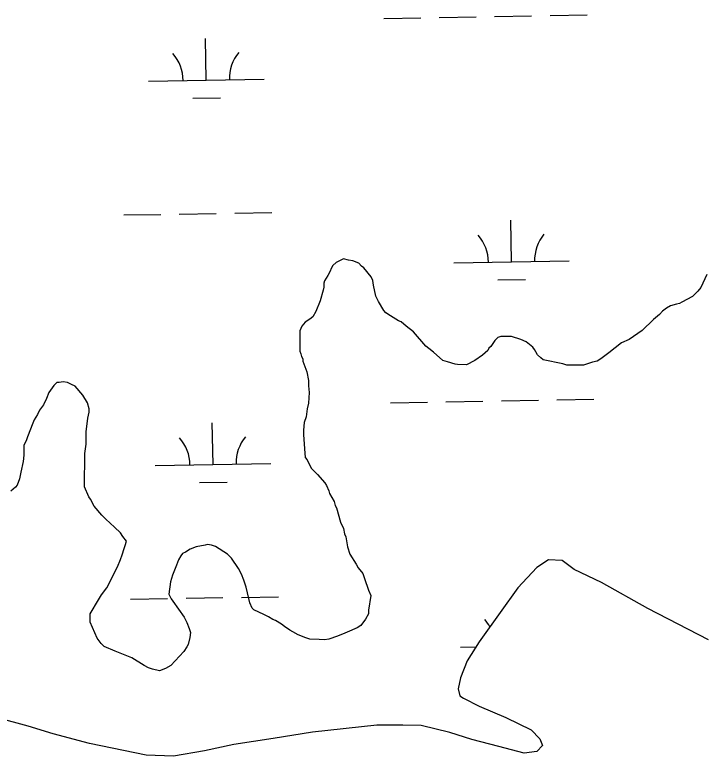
# Model space of a CAD drawing. Extents: x 3903937 to 3942190, y 260677 to 286651.
# Drawn here: x 3910990 to 3911585, y 271018 to 271659 of the extents above; entities that cross this region are included whole.
import ezdxf

# ---------------------------------------------------------------- set-up
doc = ezdxf.new("R2010")
doc.units = 0
doc.layers.add('V-SITE-VEGE', color=7, linetype='Continuous')
doc.layers.add('V-WETL-SWMP', color=7, linetype='Continuous')

msp = doc.modelspace()

# ---------------------------------------------------------------- linework, layer by layer
at = {"layer": 'V-SITE-VEGE'}
for p, q in [((3911274.32, 271447.91), (3911268.17, 271444.87)), ((3911278.92, 271446.87), (3911274.32, 271447.91)), ((3911265.08, 271442.32), (3911264.06, 271440.28)), ((3911268.17, 271444.87), (3911265.08, 271442.32)), ((3911282.5, 271446.34), (3911278.92, 271446.87)), ((3911287.61, 271444.28), (3911282.5, 271446.34)), ((3911290.16, 271441.7), (3911287.61, 271444.28)), ((3911292.2, 271440.16), (3911290.16, 271441.7)), ((3911262.5, 271436.7), (3911260.95, 271433.64)), ((3911264.06, 271440.28), (3911262.5, 271436.7)), ((3911298.31, 271432.46), (3911292.2, 271440.16)), ((3911257.87, 271429.04), (3911257.35, 271427)), ((3911260.95, 271433.64), (3911257.87, 271429.04)), ((3911299.84, 271429.38), (3911298.31, 271432.46)), ((3911300.33, 271425.29), (3911299.84, 271429.38)), ((3911589.04, 271434.33), (3911583.87, 271423.09)), ((3911257.33, 271423.41), (3911256.81, 271420.86)), ((3911257.35, 271427), (3911257.33, 271423.41)), ((3911302.34, 271415.55), (3911300.33, 271425.29)), ((3911583.87, 271423.09), (3911581.3, 271420.03)), ((3911256.81, 271420.86), (3911254.21, 271411.66)), ((3911304.88, 271410.94), (3911302.34, 271415.55)), ((3911576.67, 271415.45), (3911567.44, 271410.36)), ((3911581.3, 271420.03), (3911576.67, 271415.45)), ((3911254.21, 271411.66), (3911250.59, 271402.46)), ((3911309.45, 271403.24), (3911304.88, 271410.94)), ((3911565.39, 271409.35), (3911562.83, 271408.85)), ((3911567.44, 271410.36), (3911565.39, 271409.35)), ((3911310.98, 271401.19), (3911309.45, 271403.24)), ((3911550.52, 271402.76), (3911547.95, 271399.7)), ((3911554.11, 271405.3), (3911550.52, 271402.76)), ((3911557.7, 271407.33), (3911554.11, 271405.3)), ((3911562.83, 271408.85), (3911557.7, 271407.33)), ((3911248.01, 271397.86), (3911245.45, 271395.82)), ((3911250.59, 271402.46), (3911248.01, 271397.86)), ((3911315.06, 271398.61), (3911310.98, 271401.19)), ((3911322.21, 271394.48), (3911315.06, 271398.61)), ((3911547.95, 271399.7), (3911542.81, 271395.62)), ((3911238.25, 271389.71), (3911236.7, 271385.62)), ((3911241.34, 271393.28), (3911238.25, 271389.71)), ((3911245.45, 271395.82), (3911241.34, 271393.28)), ((3911324.26, 271393.45), (3911322.21, 271394.48)), ((3911328.85, 271389.85), (3911324.26, 271393.45)), ((3911334.97, 271384.71), (3911328.85, 271389.85)), ((3911542.81, 271395.62), (3911533.05, 271385.94)), ((3911236.7, 271385.62), (3911236.63, 271368.22)), ((3911345.67, 271372.38), (3911334.97, 271384.71)), ((3911533.05, 271385.94), (3911521.76, 271378.31)), ((3911405.57, 271377.25), (3911401.96, 271372.15)), ((3911408.14, 271379.8), (3911405.57, 271377.25)), ((3911410.7, 271380.81), (3911408.14, 271379.8)), ((3911419.91, 271380.78), (3911410.7, 271380.81)), ((3911428.09, 271378.18), (3911419.91, 271380.78)), ((3911432.69, 271376.12), (3911428.09, 271378.18)), ((3911521.76, 271378.31), (3911515.09, 271375.27)), ((3911348.22, 271370.32), (3911345.67, 271372.38)), ((3911400.42, 271370.62), (3911399.39, 271368.58)), ((3911401.96, 271372.15), (3911400.42, 271370.62)), ((3911438.3, 271371.49), (3911432.69, 271376.12)), ((3911439.83, 271369.43), (3911438.3, 271371.49)), ((3911515.09, 271375.27), (3911504.31, 271366.61)), ((3911236.63, 271368.22), (3911237.64, 271365.66)), ((3911237.64, 271365.66), (3911238.15, 271363.61)), ((3911352.3, 271367.23), (3911348.22, 271370.32)), ((3911360.46, 271360.04), (3911352.3, 271367.23)), ((3911394.77, 271364.5), (3911388.09, 271359.92)), ((3911399.39, 271368.58), (3911394.77, 271364.5)), ((3911440.84, 271367.38), (3911439.83, 271369.43)), ((3911442.37, 271364.82), (3911440.84, 271367.38)), ((3911445.43, 271362.24), (3911442.37, 271364.82)), ((3911504.31, 271366.61), (3911497.12, 271361.52)), ((3911238.15, 271363.61), (3911239.16, 271361.56)), ((3911239.16, 271361.56), (3911239.15, 271359.51)), ((3911239.15, 271359.51), (3911242.7, 271350.28)), ((3911364.55, 271358.99), (3911360.46, 271360.04)), ((3911371.19, 271356.92), (3911364.55, 271358.99)), ((3911388.09, 271359.92), (3911380.92, 271356.37)), ((3911447.47, 271360.7), (3911445.43, 271362.24)), ((3911464.35, 271357.05), (3911447.47, 271360.7)), ((3911489.94, 271358.48), (3911482.25, 271355.95)), ((3911494.04, 271359.49), (3911489.94, 271358.48)), ((3911497.12, 271361.52), (3911494.04, 271359.49)), ((3911373.24, 271356.4), (3911371.19, 271356.92)), ((3911380.92, 271356.37), (3911373.24, 271356.4)), ((3911467.92, 271356.01), (3911464.35, 271357.05)), ((3911482.25, 271355.95), (3911467.92, 271356.01)), ((3911242.7, 271350.28), (3911244.2, 271342.6)), ((3911023.59, 271338.39), (3911019.47, 271332.27)), ((3911026.16, 271340.94), (3911023.59, 271338.39)), ((3911028.21, 271340.93), (3911026.16, 271340.94)), ((3911031.79, 271341.43), (3911028.21, 271340.93)), ((3911035.37, 271340.9), (3911031.79, 271341.43)), ((3911038.95, 271339.35), (3911035.37, 271340.9)), ((3911042.02, 271337.8), (3911038.95, 271339.35)), ((3911244.2, 271342.6), (3911244.18, 271337.99)), ((3911019.47, 271332.27), (3911017.4, 271327.16)), ((3911048.64, 271330.1), (3911042.02, 271337.8)), ((3911244.67, 271332.36), (3911244.12, 271323.15)), ((3911244.18, 271337.99), (3911244.67, 271332.36)), ((3911017.4, 271327.16), (3911014.82, 271321.54)), ((3911052.7, 271323.43), (3911048.64, 271330.1)), ((3911014.82, 271321.54), (3911011.22, 271316.95)), ((3911054.22, 271318.3), (3911052.7, 271323.43)), ((3911244.12, 271323.15), (3911243.08, 271318.04)), ((3911009.67, 271313.37), (3911006.58, 271308.77)), ((3911011.22, 271316.95), (3911009.67, 271313.37)), ((3911053.16, 271310.12), (3911054.21, 271315.23)), ((3911054.21, 271315.23), (3911054.22, 271318.3)), ((3911243.08, 271318.04), (3911242.03, 271311.39)), ((3911006.58, 271308.77), (3911005.54, 271305.71)), ((3911051.58, 271298.35), (3911053.16, 271310.12)), ((3911240.47, 271306.28), (3911239.93, 271299.63)), ((3911242.03, 271311.39), (3911240.47, 271306.28)), ((3911005.54, 271305.71), (3911000.89, 271293.96)), ((3911000.89, 271293.96), (3910999.85, 271290.38)), ((3911051.53, 271287.61), (3911051.58, 271298.35)), ((3911239.93, 271299.63), (3911239.91, 271295.53)), ((3911239.91, 271295.53), (3911240.87, 271279.66)), ((3910999.85, 271290.38), (3910997.79, 271286.8)), ((3911050.48, 271279.42), (3911051.53, 271287.61)), ((3910997.79, 271286.8), (3910997.75, 271278.1)), ((3910997.75, 271278.1), (3910997.22, 271272.47)), ((3911050.36, 271250.76), (3911050.48, 271279.42)), ((3911240.87, 271279.66), (3911241.37, 271276.08)), ((3911241.37, 271276.08), (3911242.9, 271274.02)), ((3910997.22, 271272.47), (3910995.13, 271263.27)), ((3911242.9, 271274.02), (3911246.45, 271266.84)), ((3910995.13, 271263.27), (3910994.08, 271257.64)), ((3911246.45, 271266.84), (3911252.06, 271261.19)), ((3910994.08, 271257.64), (3910992.02, 271252.02)), ((3911252.06, 271261.19), (3911258.17, 271254)), ((3910990.47, 271250.49), (3910986.36, 271246.93)), ((3910992.02, 271252.02), (3910990.47, 271250.49)), ((3911053.9, 271242.04), (3911050.36, 271250.76)), ((3911258.17, 271254), (3911259.7, 271251.94)), ((3911259.7, 271251.94), (3911261.72, 271247.33)), ((3911261.72, 271247.33), (3911262.22, 271244.77)), ((3911262.22, 271244.77), (3911266.29, 271238.1)), ((3911055.43, 271239.99), (3911053.9, 271242.04)), ((3911058.48, 271233.84), (3911055.43, 271239.99)), ((3911266.29, 271238.1), (3911267.3, 271234.51)), ((3911065.1, 271226.13), (3911058.48, 271233.84)), ((3911267.3, 271234.51), (3911268.32, 271232.46)), ((3911268.32, 271232.46), (3911271.85, 271220.16)), ((3911068.67, 271222.53), (3911065.1, 271226.13)), ((3911076.32, 271215.85), (3911068.67, 271222.53)), ((3911271.85, 271220.16), (3911274.39, 271214.52)), ((3911081.41, 271210.71), (3911076.32, 271215.85)), ((3911083.45, 271207.63), (3911081.41, 271210.71)), ((3911274.39, 271214.52), (3911275.39, 271209.91)), ((3911086.5, 271203.52), (3911083.45, 271207.63)), ((3911275.39, 271209.91), (3911276.4, 271207.35)), ((3911276.4, 271207.35), (3911277.9, 271198.64)), ((3911082.87, 271191.77), (3911084.43, 271197.39)), ((3911084.43, 271197.39), (3911085.46, 271199.94)), ((3911085.46, 271199.94), (3911086.5, 271203.52)), ((3911146.88, 271198.67), (3911141.75, 271196.64)), ((3911154.56, 271200.17), (3911146.88, 271198.67)), ((3911156.61, 271200.67), (3911154.56, 271200.17)), ((3911160.19, 271200.15), (3911156.61, 271200.67)), ((3911163.77, 271199.11), (3911160.19, 271200.15)), ((3911173.98, 271192.41), (3911163.77, 271199.11)), ((3911277.9, 271198.64), (3911279.93, 271192.49)), ((3911081.32, 271187.68), (3911082.87, 271191.77)), ((3911133.54, 271191.04), (3911131.48, 271187.47)), ((3911135.08, 271193.09), (3911133.54, 271191.04)), ((3911137.64, 271194.1), (3911135.08, 271193.09)), ((3911141.75, 271196.64), (3911137.64, 271194.1)), ((3911177.54, 271188.82), (3911173.98, 271192.41)), ((3911279.93, 271192.49), (3911285.52, 271183.77)), ((3911078.73, 271181.55), (3911081.32, 271187.68)), ((3911131.48, 271187.47), (3911129.92, 271182.87)), ((3911183.65, 271180.09), (3911177.54, 271188.82)), ((3911069.45, 271163.16), (3911078.73, 271181.55)), ((3911129.92, 271182.87), (3911126.3, 271174.19)), ((3911186.19, 271174.96), (3911183.65, 271180.09)), ((3911285.52, 271183.77), (3911287.04, 271180.69)), ((3911287.04, 271180.69), (3911291.11, 271175.55)), ((3911126.3, 271174.19), (3911124.74, 271168.56)), ((3911188.21, 271169.84), (3911186.19, 271174.96)), ((3911291.11, 271175.55), (3911292.63, 271171.45)), ((3911124.74, 271168.56), (3911123.17, 271157.82)), ((3911190.24, 271163.69), (3911188.21, 271169.84)), ((3911292.63, 271171.45), (3911296.17, 271161.2)), ((3911064.81, 271157.04), (3911069.45, 271163.16)), ((3911193.25, 271150.36), (3911190.24, 271163.69)), ((3911296.17, 271161.2), (3911298.2, 271156.59)), ((3911055.02, 271140.7), (3911062.24, 271152.95)), ((3911062.24, 271152.95), (3911064.81, 271157.04)), ((3911123.17, 271157.82), (3911125.19, 271153.72)), ((3911125.19, 271153.72), (3911126.72, 271151.66)), ((3911298.2, 271156.59), (3911296.1, 271143.8)), ((3911126.72, 271151.66), (3911136.39, 271137.8)), ((3911195.28, 271145.75), (3911193.25, 271150.36)), ((3911054.99, 271133.53), (3911055.02, 271140.7)), ((3911196.81, 271144.21), (3911195.28, 271145.75)), ((3911205.5, 271140.08), (3911196.81, 271144.21)), ((3911209.58, 271138.02), (3911205.5, 271140.08)), ((3911296.09, 271140.73), (3911293.51, 271136.13)), ((3911296.1, 271143.8), (3911296.09, 271140.73)), ((3911061.08, 271119.69), (3911054.99, 271133.53)), ((3911136.39, 271137.8), (3911138.93, 271133.18)), ((3911138.93, 271133.18), (3911140.96, 271128.06)), ((3911213.16, 271135.95), (3911209.58, 271138.02)), ((3911215.71, 271134.92), (3911213.16, 271135.95)), ((3911220.81, 271131.83), (3911215.71, 271134.92)), ((3911293.51, 271136.13), (3911289.39, 271130.52)), ((3911140.96, 271128.06), (3911141.96, 271124.47)), ((3911223.37, 271129.77), (3911220.81, 271131.83)), ((3911227.96, 271126.68), (3911223.37, 271129.77)), ((3911230.51, 271125.13), (3911227.96, 271126.68)), ((3911286.31, 271128.49), (3911277.6, 271124.94)), ((3911289.39, 271130.52), (3911286.31, 271128.49)), ((3911141.44, 271120.38), (3911139.87, 271114.25)), ((3911141.96, 271124.47), (3911141.44, 271120.38)), ((3911235.11, 271122.56), (3911230.51, 271125.13)), ((3911241.75, 271119.97), (3911235.11, 271122.56)), ((3911269.39, 271121.39), (3911261.71, 271118.86)), ((3911275.55, 271123.92), (3911269.39, 271121.39)), ((3911277.6, 271124.94), (3911275.55, 271123.92)), ((3911064.64, 271115.07), (3911061.08, 271119.69)), ((3911067.19, 271112.5), (3911064.64, 271115.07)), ((3911139.87, 271114.25), (3911138.84, 271112.2)), ((3911245.33, 271118.93), (3911241.75, 271119.97)), ((3911253.52, 271118.39), (3911245.33, 271118.93)), ((3911258.12, 271118.37), (3911253.52, 271118.39)), ((3911261.71, 271118.86), (3911258.12, 271118.37)), ((3911076.9, 271108.36), (3911067.19, 271112.5)), ((3911091.2, 271102.68), (3911076.9, 271108.36)), ((3911136.27, 271108.12), (3911124.96, 271095.88)), ((3911138.84, 271112.2), (3911136.27, 271108.12)), ((3911101.93, 271095.98), (3911091.2, 271102.68)), ((3911105.5, 271093.91), (3911101.93, 271095.98)), ((3911124.96, 271095.88), (3911120.34, 271093.34)), ((3911109.08, 271092.88), (3911105.5, 271093.91)), ((3911115.21, 271091.32), (3911109.08, 271092.88)), ((3911120.34, 271093.34), (3911115.21, 271091.32))]:
    msp.add_line(p, q, dxfattribs=at)
at = {"layer": 'V-WETL-SWMP'}
for p, q in [((3911453.3, 271658.64), (3911485.3, 271659.2)), ((3911309.33, 271656.11), (3911341.32, 271656.67)), ((3911357.32, 271656.95), (3911389.31, 271657.51)), ((3911405.31, 271657.8), (3911437.31, 271658.36)), ((3911155.65, 271602.65), (3911155.02, 271638.65)), ((3911105.66, 271601.77), (3911205.64, 271603.53)), ((3911143.92, 271587.01), (3911167.92, 271587.43)), ((3911084.29, 271485.95), (3911116.28, 271486.51)), ((3911132.28, 271486.79), (3911164.27, 271487.35)), ((3911180.27, 271487.64), (3911212.27, 271488.2)), ((3911419.9, 271445.42), (3911419.26, 271481.41)), ((3911369.9, 271444.54), (3911469.89, 271446.3)), ((3911408.17, 271429.78), (3911432.16, 271430.2)), ((3911411.17, 271325.17), (3911443.16, 271325.74)), ((3911459.16, 271326.02), (3911491.15, 271326.58)), ((3911315.18, 271323.48), (3911347.18, 271324.05)), ((3911363.17, 271324.33), (3911395.17, 271324.89)), ((3911161.51, 271270.03), (3911160.87, 271306.02)), ((3911111.51, 271269.15), (3911211.5, 271270.91)), ((3911149.78, 271254.39), (3911173.78, 271254.81)), ((3911451.83, 271187.37), (3911441.81, 271180.82)), ((3911463.81, 271186.92), (3911451.83, 271187.37)), ((3911474.17, 271179.09), (3911463.81, 271186.92)), ((3911441.81, 271180.82), (3911425.36, 271163.31)), ((3911497.89, 271167.81), (3911474.17, 271179.09)), ((3911537.95, 271145.27), (3911497.89, 271167.81)), ((3911425.36, 271163.31), (3911410.1, 271142)), ((3911090.14, 271153.32), (3911122.14, 271153.89)), ((3911138.13, 271154.17), (3911170.13, 271154.73)), ((3911186.13, 271155.01), (3911218.12, 271155.58)), ((3911410.1, 271142), (3911392.01, 271116.51)), ((3911590.37, 271118.29), (3911537.95, 271145.27)), ((3911392.01, 271116.51), (3911381.56, 271099.98)), ((3911375.76, 271111.91), (3911389.26, 271112.15)), ((3911381.56, 271099.98), (3911375.71, 271085.22)), ((3911375.71, 271085.22), (3911373.87, 271075.84)), ((3911373.87, 271075.84), (3911375.04, 271069.64)), ((3911375.04, 271069.64), (3911378.23, 271067.63)), ((3911378.23, 271067.63), (3911391.98, 271060.78)), ((3911391.98, 271060.78), (3911415.12, 271051.1)), ((3911001.42, 271043.61), (3910973.68, 271051.12)), ((3911415.12, 271051.1), (3911437.04, 271040.42)), ((3911023.16, 271036.73), (3911001.42, 271043.61)), ((3911303.43, 271044.37), (3911247.48, 271038.21)), ((3911325.8, 271044.48), (3911303.43, 271044.37)), ((3911341.58, 271044.01), (3911325.8, 271044.48)), ((3911366.52, 271038.12), (3911341.58, 271044.01)), ((3911247.48, 271038.21), (3911213.5, 271032.96)), ((3911385.67, 271032.05), (3911366.52, 271038.12)), ((3911437.04, 271040.42), (3911444.4, 271032.6)), ((3911054.49, 271028.62), (3911023.16, 271036.73)), ((3911213.5, 271032.96), (3911179.52, 271027.7)), ((3911409.02, 271025.96), (3911385.67, 271032.05)), ((3911444.4, 271032.6), (3911446.77, 271026.8)), ((3911103.58, 271018.43), (3911054.49, 271028.62)), ((3911179.52, 271027.7), (3911154.13, 271022.21)), ((3911430.97, 271020.27), (3911409.02, 271025.96)), ((3911446.77, 271026.8), (3911441.96, 271021.63)), ((3911127.35, 271017.53), (3911103.58, 271018.43)), ((3911154.13, 271022.21), (3911127.35, 271017.53)), ((3911441.96, 271021.63), (3911430.97, 271020.27))]:
    msp.add_line(p, q, dxfattribs=at)
for centre, start, end in [((3911100.41, 271602.15), 0.23658, 41.78024), ((3911210.88, 271604.1), 140.23658, 181.78024), ((3911364.65, 271444.92), 0.23658, 41.78024), ((3911475.12, 271446.86), 140.23658, 181.78024), ((3911216.73, 271271.48), 140.23658, 181.78024), ((3911106.26, 271269.53), 0.23658, 41.78024), ((3911370.51, 271112.3), 29.28033, 41.78024)]:
    msp.add_arc(centre, 35.25, start, end, dxfattribs=at)

doc.saveas('drawing.dxf')
